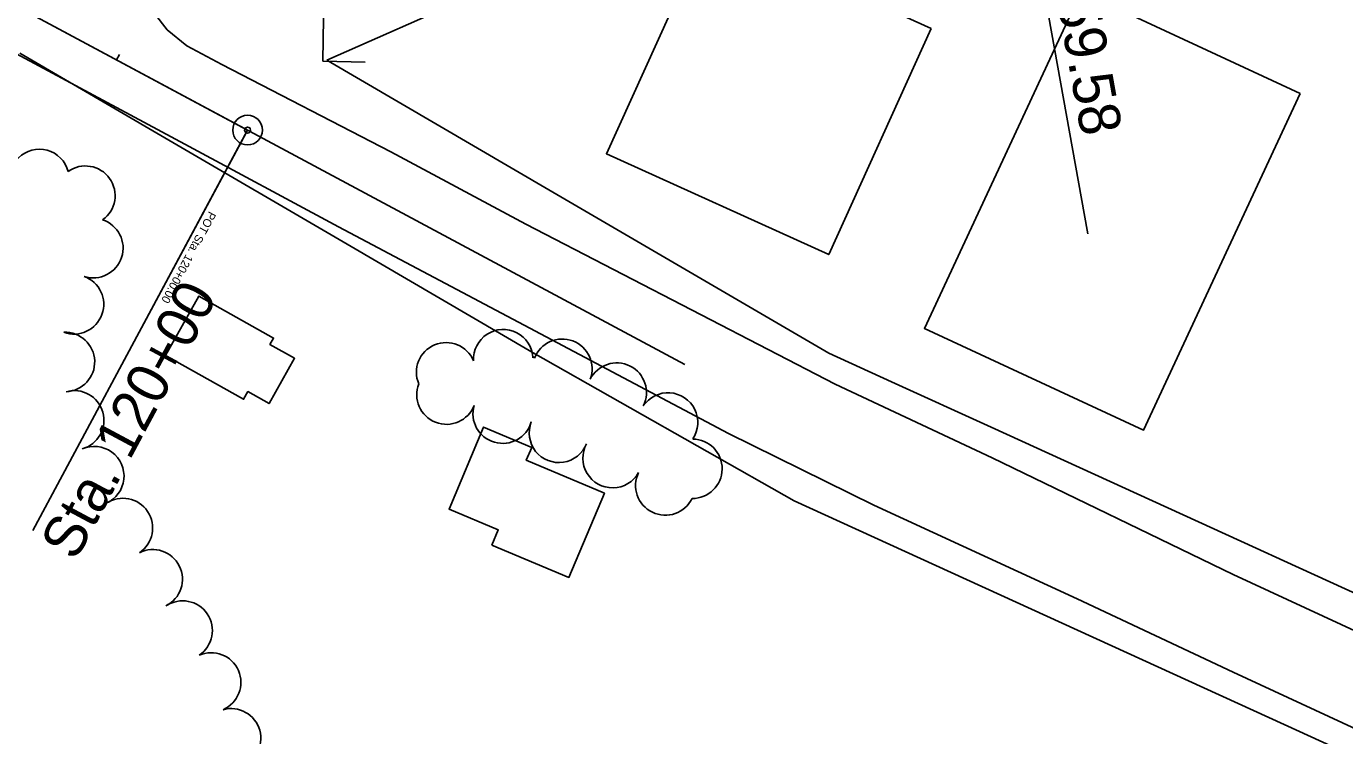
# Model space of a CAD drawing. Extents: x -25029 to 2274964, y -81170 to 687028.
# Drawn here: x -9067.9 to -8624.6, y -66426.2 to -66187.6 of the extents above; entities that cross this region are included whole.
import ezdxf

# ---------------------------------------------------------------- set-up
doc = ezdxf.new("R2010")
doc.units = 0
for name, color, linetype in [('81911BEA - RW_X_Fee_RW', 7, 'Continuous'), ('BD_X_Canopy', 7, 'Continuous'), ('BLDG', 7, 'Continuous'), ('GE_X_CL_100', 7, 'Continuous'), ('GE_X_CL_20', 7, 'Continuous'), ('GK_Visualization', 7, 'Continuous'), ('PV_X_EOP', 7, 'Continuous'), ('ROAD', 7, 'Continuous'), ('SC_Scratch18', 7, 'Continuous'), ('TREES', 7, 'Continuous')]:
    doc.layers.add(name, color=color, linetype=linetype)

msp = doc.modelspace()

# ---------------------------------------------------------------- linework, layer by layer
at = {"layer": '81911BEA - RW_X_Fee_RW'}
msp.add_line((-8893.55, -66166.55), (-8966.85, -66199.02), dxfattribs=at)
for points in [[(-9070.11, -66196.63), (-9021.39, -66225.08), (-8960.06, -66260.89), (-8897.54, -66297.39), (-8809.77, -66347.18)], [(-8966.85, -66199.02), (-8892.25, -66242.58), (-8798.09, -66297.55)], [(-8798.09, -66297.55), (-8777.01, -66307.17), (-8743.52, -66322.47)], [(-8743.52, -66322.47), (-8654.32, -66363.19), (-8644.99, -66367.45), (-8261.98, -66542.32)], [(-8809.77, -66347.18), (-8644.98, -66422.42), (-8495.48, -66490.68), (-8403.32, -66532.75), (-8376.56, -66544.97)]]:
    msp.add_lwpolyline(points, dxfattribs=at)
at = {"layer": 'BD_X_Canopy'}
for p, q in [((-9160.19, -66133.19), (-8846.5, -66301.34)), ((-8993.54, -66222.51), (-9038.25, -66305.91))]:
    msp.add_line(p, q, dxfattribs=at)
at = {"layer": 'BLDG'}
for points in [[(-8763.63, -66188.39), (-8798.06, -66264.38), (-8872.86, -66230.49), (-8838.44, -66154.5)], [(-8639.58, -66210.21), (-8692.26, -66323.49), (-8765.93, -66289.23), (-8713.25, -66175.95)], [(-9021.15, -66298.28), (-8994.9, -66313.07), (-8993.45, -66310.49), (-8986.33, -66314.5), (-8977.75, -66299.26), (-8986, -66294.61), (-8984.79, -66292.47), (-9009.9, -66278.32)], [(-8911.35, -66362.08), (-8909.21, -66356.99), (-8925.78, -66350.02), (-8914.18, -66322.42), (-8897.98, -66329.23), (-8899.82, -66333.59), (-8873.54, -66344.64), (-8885.45, -66372.97)]]:
    msp.add_lwpolyline(points, close=True, dxfattribs=at)
at = {"layer": 'GE_X_CL_100'}
for p, q in [((-8743.07, -66078.74), (-8710.93, -66257.41)), ((-9138.52, -66144.8), (-8993.54, -66222.51)), ((-8995.9, -66226.92), (-9065.75, -66357.22))]:
    msp.add_line(p, q, dxfattribs=at)
msp.add_circle((-8993.54, -66222.51), 5, dxfattribs=at)
at = {"layer": 'GE_X_CL_20'}
for p, q in [((-9138.44, -66144.84), (-8993.54, -66222.51)), ((-9037.61, -66198.89), (-9036.66, -66197.13)), ((-8994.01, -66223.4), (-9028.4, -66287.55))]:
    msp.add_line(p, q, dxfattribs=at)
msp.add_circle((-8993.54, -66222.51), 1, dxfattribs=at)
at = {"layer": 'GK_Visualization'}
for p, q in [((-9138.44, -66144.84), (-8993.54, -66222.51)), ((-8993.61, -66222.58), (-8993.47, -66222.45)), ((-8993.61, -66222.45), (-8993.47, -66222.58))]:
    msp.add_line(p, q, dxfattribs=at)
at = {"layer": 'PV_X_EOP'}
for p, q in [((-9020.53, -66188.78), (-9024.79, -66183.27)), ((-9013.92, -66194.14), (-9020.53, -66188.78)), ((-9002.16, -66200.48), (-9013.92, -66194.14)), ((-8945.36, -66229.86), (-9002.16, -66200.48)), ((-8899.94, -66254.14), (-8945.36, -66229.86)), ((-8840.97, -66284.69), (-8899.94, -66254.14)), ((-8795.94, -66307.93), (-8840.97, -66284.69)), ((-8743.15, -66332.7), (-8795.94, -66307.93)), ((-8662.11, -66372.05), (-8743.15, -66332.7))]:
    msp.add_line(p, q, dxfattribs=at)
msp.add_lwpolyline([(-9408.81, -65981.49), (-9279.48, -66069.33), (-9224.97, -66105.96), (-9203.06, -66119.7), (-9185.86, -66131.1), (-9160.72, -66147.63), (-9140.01, -66159.54), (-9113.37, -66174.31), (-9068.29, -66198.38), (-9014.59, -66227.26), (-8962.92, -66255.1), (-8900.57, -66288.09), (-8831.83, -66324.57), (-8782.89, -66348.68), (-8714.55, -66380.18), (-8662.07, -66404.79)], dxfattribs=at)
at = {"layer": 'ROAD'}
for points in [[(-8020.15, -66661.72), (-8068.95, -66640.12), (-8108.55, -66622.12), (-8152.55, -66602.92), (-8212.15, -66576.52), (-8262.95, -66553.72), (-8307.75, -66533.32), (-8358.15, -66510.92), (-8403.75, -66490.52), (-8466.95, -66462.12), (-8554.55, -66421.72), (-8662.11, -66372.05)], [(-8662.07, -66404.79), (-8588.55, -66438.92), (-8491.35, -66483.32), (-8394.55, -66527.72), (-8310.55, -66566.12), (-8228.95, -66602.12), (-8133.75, -66643.32), (-8011.75, -66698.12)]]:
    msp.add_lwpolyline(points, dxfattribs=at)
at = {"layer": 'SC_Scratch18'}
for p, q in [((-8964.97, -66025.7), (-8968.27, -66199.36)), ((-8968.27, -66199.36), (-8954.03, -66199.63))]:
    msp.add_line(p, q, dxfattribs=at)
at = {"layer": 'TREES'}
for centre, radius, start, end in [((-9063.57, -66238.94), 10, 14.6045, 194.6045), ((-9048.09, -66244.57), 10, 305.4769, 125.4769), ((-9045.39, -66262.22), 10, 251.9043, 71.9043), ((-9051.92, -66281.12), 10, 250.0139, 70.0139), ((-9054.95, -66300.51), 10, 272.2229, 92.2229), ((-8907.55, -66299.59), 10, 2.9713, 182.9713), ((-8926.76, -66303.98), 10, 22.7764, 202.7764), ((-8887.68, -66302.79), 10, 339.1921, 159.1921), ((-8897.3, -66299.16), 0.282, 342.9822, 162.9822), ((-8869.39, -66310.82), 10, 333.3907, 153.3907), ((-9051.84, -66320.13), 10, 285.7615, 105.7615), ((-8926.66, -66311.49), 10, 158.7002, 338.7002), ((-8852.14, -66320.86), 10, 326.2358, 146.2358), ((-8907.74, -66317.9), 10, 163.856, 343.856), ((-8888.83, -66324.34), 10, 158.5368, 338.5368), ((-8870.78, -66332.85), 10, 150.9594, 330.9594), ((-8843.93, -66336.42), 10, 269.399, 89.399), ((-9045.09, -66338.9), 10, 293.8434, 113.8434), ((-8853.04, -66342.06), 10, 154.1819, 334.1819), ((-9035.48, -66356.35), 10, 303.8296, 123.8296), ((-9025.44, -66373.6), 10, 296.5214, 116.5214), ((-9015.39, -66390.84), 10, 303.9743, 123.9743), ((-9005.8, -66408.3), 10, 293.6119, 113.6119), ((-8999.08, -66427.09), 10, 285.7504, 105.7504)]:
    msp.add_arc(centre, radius, start, end, dxfattribs=at)

# ---------------------------------------------------------------- texts
at = {"layer": 'GE_X_CL_100'}
for s, rotation, p in [('PT Sta. 1+59.58', 280.198, (-8737.06, -66091.41)), ('Sta. 120+00', 61.8067, (-9051.43, -66367.86))]:
    msp.add_text(s, height=14, rotation=rotation, dxfattribs=at).set_placement(p)
at = {"layer": 'GE_X_CL_20'}
msp.add_text('POT Sta. 120+00.00', height=2.8, rotation=241.8067, dxfattribs=at).set_placement((-9006.48, -66249.62))
at = {"layer": 'GK_Visualization'}
msp.add_text('81', height=0.14, dxfattribs=at).set_placement((-8993.54, -66222.51))

doc.saveas('drawing.dxf')
